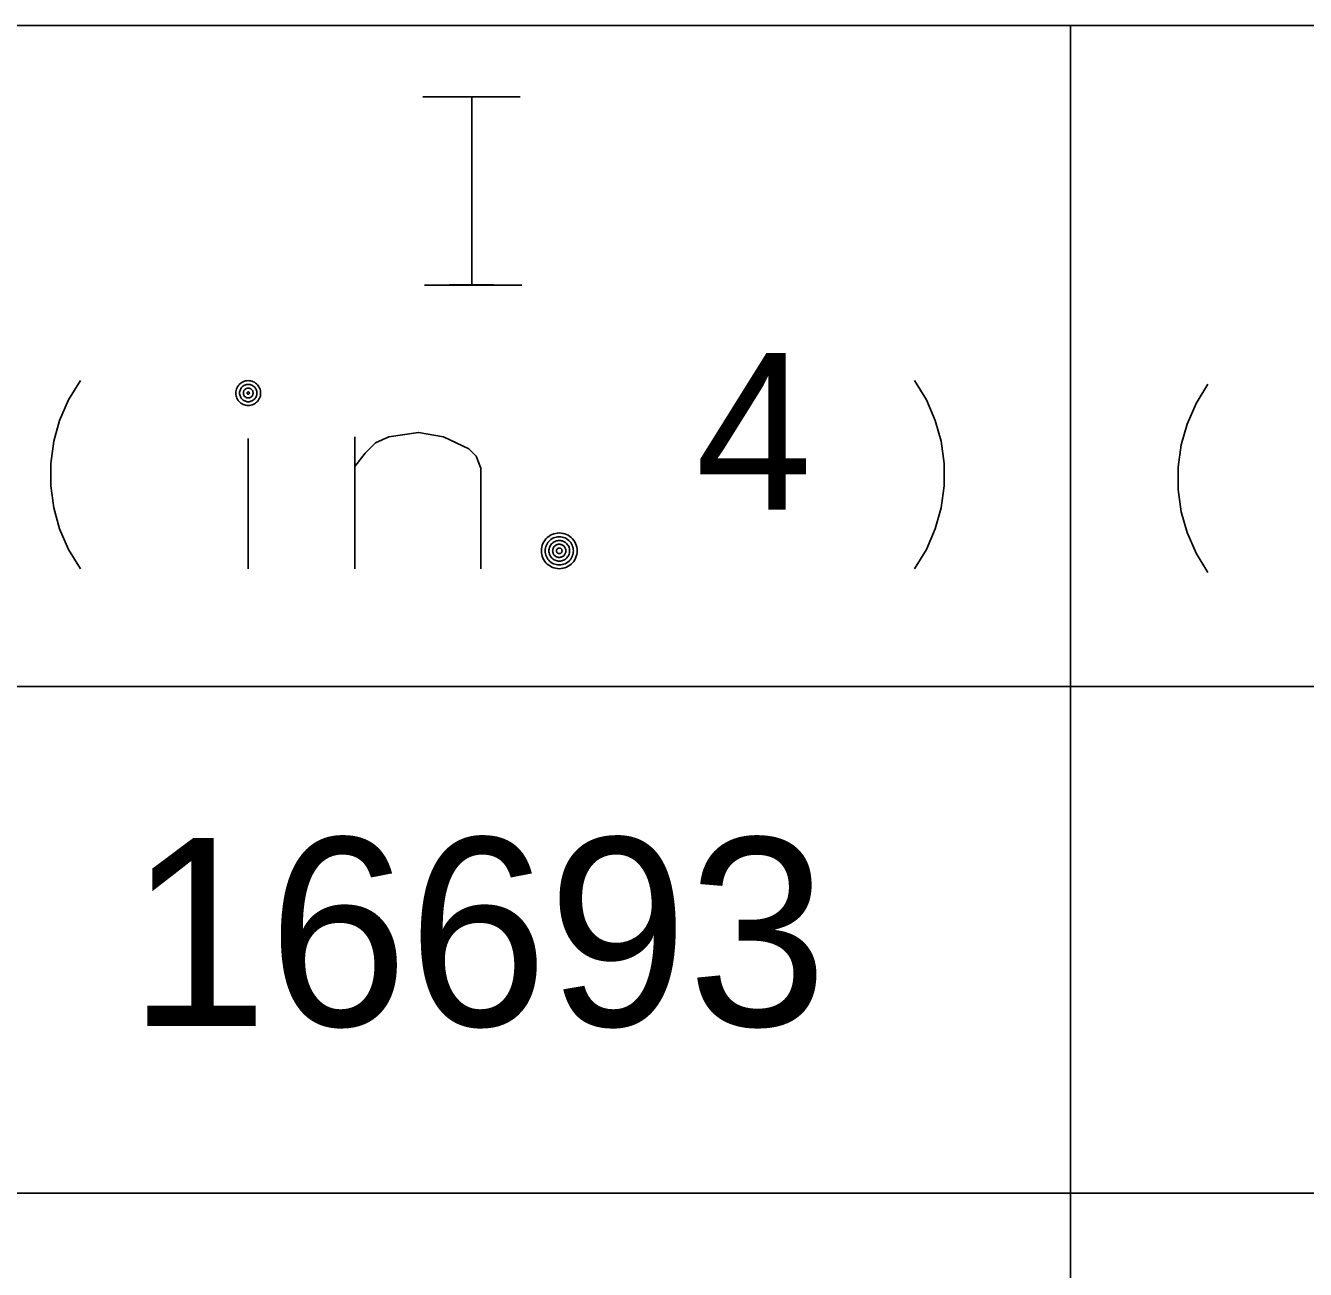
# Model space of a CAD drawing. Extents: x 635698 to 639877, y 296617 to 300175.
# Drawn here: x 639147.84 to 639168.26, y 299937.16 to 299957 of the extents above; entities that cross this region are included whole.
import ezdxf

# ---------------------------------------------------------------- set-up
doc = ezdxf.new("R2010")
doc.units = 0
doc.layers.add('1', color=7, linetype='Continuous')
doc.layers.add('3', color=7, linetype='Continuous')

msp = doc.modelspace()

# ---------------------------------------------------------------- linework, layer by layer
at = {"layer": '1'}
for p, q in [((639199.162, 299956.999), (639074.715, 299956.999)), ((639164.513, 299956.999), (639164.513, 299833.273)), ((639199.162, 299946.457), (639074.717, 299946.457)), ((639199.162, 299938.372), (639074.717, 299938.372))]:
    msp.add_line(p, q, dxfattribs=at)
at = {"layer": '3'}
for p, q in [((639154.176, 299955.864), (639155.729, 299955.864)), ((639154.205, 299952.859), (639155.758, 299952.859))]:
    msp.add_line(p, q, dxfattribs=at)
for points in [[(639154.604, 299955.862), (639155.312, 299955.862)], [(639154.958, 299952.862), (639154.958, 299955.862)], [(639154.604, 299952.862), (639155.312, 299952.862)], [(639148.714, 299948.335), (639148.525, 299948.642), (639148.383, 299948.973), (639148.289, 299949.303), (639148.241, 299949.658), (639148.241, 299950.012), (639148.289, 299950.367), (639148.383, 299950.697), (639148.525, 299951.028), (639148.714, 299951.335)], [(639151.59, 299951.137), (639151.589, 299951.157), (639151.586, 299951.178), (639151.58, 299951.198), (639151.573, 299951.217), (639151.563, 299951.236), (639151.552, 299951.253), (639151.539, 299951.269), (639151.524, 299951.284), (639151.508, 299951.297), (639151.491, 299951.308), (639151.473, 299951.318), (639151.453, 299951.325), (639151.433, 299951.33), (639151.413, 299951.334), (639151.392, 299951.335), (639151.371, 299951.334), (639151.351, 299951.33), (639151.331, 299951.325), (639151.311, 299951.318), (639151.293, 299951.308), (639151.276, 299951.297), (639151.259, 299951.284), (639151.245, 299951.269), (639151.232, 299951.253), (639151.221, 299951.236), (639151.211, 299951.217), (639151.204, 299951.198), (639151.198, 299951.178), (639151.195, 299951.157), (639151.194, 299951.137), (639151.195, 299951.116), (639151.198, 299951.095), (639151.204, 299951.076), (639151.211, 299951.056), (639151.221, 299951.038), (639151.232, 299951.02), (639151.245, 299951.004), (639151.259, 299950.99), (639151.276, 299950.976), (639151.293, 299950.965), (639151.311, 299950.956), (639151.331, 299950.949), (639151.351, 299950.943), (639151.371, 299950.94), (639151.392, 299950.939), (639151.413, 299950.94), (639151.433, 299950.943), (639151.453, 299950.949), (639151.473, 299950.956), (639151.491, 299950.965), (639151.508, 299950.977), (639151.524, 299950.99), (639151.539, 299951.004), (639151.552, 299951.02), (639151.563, 299951.038), (639151.573, 299951.056), (639151.58, 299951.076), (639151.586, 299951.095), (639151.589, 299951.116), (639151.59, 299951.137)], [(639151.53, 299951.137), (639151.529, 299951.151), (639151.527, 299951.165), (639151.523, 299951.179), (639151.518, 299951.193), (639151.511, 299951.206), (639151.504, 299951.218), (639151.495, 299951.229), (639151.484, 299951.239), (639151.473, 299951.248), (639151.461, 299951.256), (639151.448, 299951.263), (639151.434, 299951.268), (639151.421, 299951.272), (639151.406, 299951.274), (639151.392, 299951.275), (639151.377, 299951.274), (639151.363, 299951.272), (639151.349, 299951.268), (639151.336, 299951.263), (639151.323, 299951.256), (639151.311, 299951.248), (639151.3, 299951.239), (639151.289, 299951.229), (639151.28, 299951.218), (639151.272, 299951.206), (639151.266, 299951.193), (639151.261, 299951.179), (639151.257, 299951.165), (639151.255, 299951.151), (639151.254, 299951.137), (639151.255, 299951.122), (639151.257, 299951.108), (639151.261, 299951.094), (639151.266, 299951.081), (639151.272, 299951.068), (639151.28, 299951.055), (639151.289, 299951.044), (639151.3, 299951.034), (639151.311, 299951.025), (639151.323, 299951.017), (639151.336, 299951.011), (639151.349, 299951.006), (639151.363, 299951.002), (639151.377, 299950.999), (639151.392, 299950.999), (639151.406, 299950.999), (639151.421, 299951.002), (639151.434, 299951.006), (639151.448, 299951.011), (639151.461, 299951.017), (639151.473, 299951.025), (639151.484, 299951.034), (639151.495, 299951.044), (639151.504, 299951.055), (639151.511, 299951.068), (639151.518, 299951.081), (639151.523, 299951.094), (639151.527, 299951.108), (639151.529, 299951.122), (639151.53, 299951.137)], [(639162.023, 299948.335), (639162.212, 299948.642), (639162.353, 299948.973), (639162.448, 299949.303), (639162.495, 299949.658), (639162.495, 299950.012), (639162.448, 299950.367), (639162.353, 299950.697), (639162.212, 299951.028), (639162.023, 299951.335)], [(639166.704, 299948.276), (639166.515, 299948.583), (639166.373, 299948.914), (639166.278, 299949.244), (639166.231, 299949.599), (639166.231, 299949.953), (639166.278, 299950.308), (639166.373, 299950.638), (639166.515, 299950.969), (639166.704, 299951.276)], [(639151.47, 299951.137), (639151.47, 299951.145), (639151.468, 299951.153), (639151.466, 299951.161), (639151.463, 299951.168), (639151.459, 299951.176), (639151.455, 299951.183), (639151.45, 299951.189), (639151.444, 299951.195), (639151.438, 299951.2), (639151.431, 299951.204), (639151.424, 299951.208), (639151.416, 299951.211), (639151.408, 299951.213), (639151.4, 299951.214), (639151.392, 299951.215), (639151.384, 299951.214), (639151.376, 299951.213), (639151.368, 299951.211), (639151.36, 299951.208), (639151.353, 299951.204), (639151.346, 299951.2), (639151.34, 299951.195), (639151.334, 299951.189), (639151.329, 299951.183), (639151.324, 299951.176), (639151.321, 299951.168), (639151.318, 299951.161), (639151.315, 299951.153), (639151.314, 299951.145), (639151.314, 299951.137), (639151.314, 299951.129), (639151.315, 299951.121), (639151.318, 299951.113), (639151.321, 299951.105), (639151.324, 299951.098), (639151.329, 299951.091), (639151.334, 299951.084), (639151.34, 299951.079), (639151.346, 299951.074), (639151.353, 299951.069), (639151.36, 299951.065), (639151.368, 299951.062), (639151.376, 299951.061), (639151.384, 299951.059), (639151.392, 299951.059), (639151.4, 299951.059), (639151.408, 299951.061), (639151.416, 299951.062), (639151.424, 299951.065), (639151.431, 299951.069), (639151.438, 299951.074), (639151.444, 299951.079), (639151.45, 299951.084), (639151.455, 299951.091), (639151.459, 299951.098), (639151.463, 299951.105), (639151.466, 299951.113), (639151.468, 299951.121), (639151.47, 299951.129), (639151.47, 299951.137)], [(639151.41, 299951.137), (639151.41, 299951.139), (639151.41, 299951.14), (639151.409, 299951.142), (639151.408, 299951.144), (639151.407, 299951.146), (639151.406, 299951.147), (639151.405, 299951.149), (639151.404, 299951.15), (639151.403, 299951.151), (639151.401, 299951.152), (639151.399, 299951.153), (639151.397, 299951.154), (639151.396, 299951.154), (639151.394, 299951.155), (639151.392, 299951.155), (639151.39, 299951.155), (639151.388, 299951.154), (639151.387, 299951.154), (639151.385, 299951.153), (639151.383, 299951.152), (639151.381, 299951.151), (639151.38, 299951.15), (639151.378, 299951.149), (639151.377, 299951.147), (639151.376, 299951.146), (639151.376, 299951.144), (639151.375, 299951.142), (639151.374, 299951.14), (639151.374, 299951.139), (639151.374, 299951.137), (639151.374, 299951.135), (639151.374, 299951.133), (639151.375, 299951.131), (639151.376, 299951.129), (639151.376, 299951.128), (639151.377, 299951.126), (639151.378, 299951.125), (639151.38, 299951.123), (639151.381, 299951.122), (639151.383, 299951.121), (639151.385, 299951.12), (639151.387, 299951.12), (639151.388, 299951.119), (639151.39, 299951.119), (639151.392, 299951.119), (639151.394, 299951.119), (639151.396, 299951.119), (639151.397, 299951.12), (639151.399, 299951.12), (639151.401, 299951.121), (639151.403, 299951.122), (639151.404, 299951.123), (639151.405, 299951.125), (639151.406, 299951.126), (639151.407, 299951.128), (639151.408, 299951.129), (639151.409, 299951.131), (639151.41, 299951.133), (639151.41, 299951.135), (639151.41, 299951.137)], [(639153.093, 299949.965), (639153.258, 299950.178), (639153.424, 299950.343), (639153.637, 299950.437), (639154.109, 299950.508), (639154.51, 299950.437), (639154.912, 299950.248), (639155.03, 299950.13), (639155.101, 299949.941), (639155.101, 299948.335)], [(639153.093, 299948.335), (639153.093, 299950.437)], [(639151.392, 299948.335), (639151.392, 299950.413)], [(639156.639, 299948.62), (639156.638, 299948.649), (639156.633, 299948.679), (639156.626, 299948.708), (639156.615, 299948.736), (639156.601, 299948.762), (639156.585, 299948.787), (639156.566, 299948.81), (639156.545, 299948.831), (639156.522, 299948.85), (639156.497, 299948.867), (639156.47, 299948.88), (639156.442, 299948.891), (639156.414, 299948.898), (639156.384, 299948.903), (639156.355, 299948.905), (639156.325, 299948.903), (639156.295, 299948.898), (639156.266, 299948.891), (639156.238, 299948.88), (639156.212, 299948.867), (639156.187, 299948.85), (639156.164, 299948.831), (639156.142, 299948.81), (639156.124, 299948.787), (639156.108, 299948.762), (639156.094, 299948.736), (639156.084, 299948.708), (639156.076, 299948.679), (639156.071, 299948.649), (639156.07, 299948.62), (639156.071, 299948.59), (639156.076, 299948.56), (639156.084, 299948.532), (639156.094, 299948.504), (639156.108, 299948.477), (639156.124, 299948.452), (639156.142, 299948.429), (639156.164, 299948.408), (639156.187, 299948.389), (639156.212, 299948.373), (639156.238, 299948.359), (639156.266, 299948.349), (639156.295, 299948.341), (639156.325, 299948.336), (639156.355, 299948.335), (639156.384, 299948.336), (639156.414, 299948.341), (639156.442, 299948.349), (639156.47, 299948.359), (639156.497, 299948.373), (639156.522, 299948.389), (639156.545, 299948.408), (639156.566, 299948.429), (639156.585, 299948.452), (639156.601, 299948.477), (639156.615, 299948.504), (639156.626, 299948.532), (639156.633, 299948.56), (639156.638, 299948.59), (639156.639, 299948.62)], [(639156.579, 299948.62), (639156.578, 299948.643), (639156.575, 299948.666), (639156.568, 299948.689), (639156.56, 299948.711), (639156.549, 299948.732), (639156.537, 299948.752), (639156.522, 299948.77), (639156.505, 299948.787), (639156.487, 299948.802), (639156.467, 299948.815), (639156.446, 299948.825), (639156.424, 299948.834), (639156.401, 299948.84), (639156.378, 299948.844), (639156.355, 299948.845), (639156.331, 299948.844), (639156.308, 299948.84), (639156.285, 299948.834), (639156.263, 299948.825), (639156.242, 299948.815), (639156.222, 299948.802), (639156.204, 299948.787), (639156.187, 299948.77), (639156.173, 299948.752), (639156.16, 299948.732), (639156.149, 299948.711), (639156.14, 299948.689), (639156.134, 299948.666), (639156.131, 299948.643), (639156.129, 299948.62), (639156.131, 299948.596), (639156.134, 299948.573), (639156.14, 299948.55), (639156.149, 299948.528), (639156.16, 299948.507), (639156.173, 299948.488), (639156.187, 299948.469), (639156.204, 299948.452), (639156.222, 299948.438), (639156.242, 299948.425), (639156.263, 299948.414), (639156.285, 299948.406), (639156.308, 299948.4), (639156.331, 299948.396), (639156.355, 299948.395), (639156.378, 299948.396), (639156.401, 299948.4), (639156.424, 299948.406), (639156.446, 299948.414), (639156.467, 299948.425), (639156.487, 299948.438), (639156.505, 299948.452), (639156.522, 299948.469), (639156.537, 299948.488), (639156.549, 299948.507), (639156.56, 299948.528), (639156.568, 299948.55), (639156.575, 299948.573), (639156.578, 299948.596), (639156.579, 299948.62)], [(639156.519, 299948.62), (639156.519, 299948.637), (639156.516, 299948.654), (639156.511, 299948.671), (639156.505, 299948.687), (639156.497, 299948.702), (639156.488, 299948.717), (639156.477, 299948.73), (639156.465, 299948.742), (639156.452, 299948.753), (639156.437, 299948.763), (639156.422, 299948.77), (639156.405, 299948.777), (639156.389, 299948.781), (639156.372, 299948.784), (639156.355, 299948.785), (639156.337, 299948.784), (639156.32, 299948.781), (639156.304, 299948.777), (639156.287, 299948.77), (639156.272, 299948.763), (639156.257, 299948.753), (639156.244, 299948.742), (639156.232, 299948.73), (639156.221, 299948.717), (639156.212, 299948.702), (639156.204, 299948.687), (639156.197, 299948.671), (639156.193, 299948.654), (639156.19, 299948.637), (639156.189, 299948.62), (639156.19, 299948.603), (639156.193, 299948.585), (639156.197, 299948.569), (639156.204, 299948.552), (639156.212, 299948.537), (639156.221, 299948.523), (639156.232, 299948.509), (639156.244, 299948.497), (639156.257, 299948.486), (639156.272, 299948.477), (639156.287, 299948.469), (639156.304, 299948.463), (639156.32, 299948.458), (639156.337, 299948.456), (639156.355, 299948.455), (639156.372, 299948.456), (639156.389, 299948.458), (639156.405, 299948.463), (639156.422, 299948.469), (639156.437, 299948.477), (639156.452, 299948.486), (639156.465, 299948.497), (639156.477, 299948.509), (639156.488, 299948.523), (639156.497, 299948.537), (639156.505, 299948.552), (639156.511, 299948.569), (639156.516, 299948.585), (639156.519, 299948.603), (639156.519, 299948.62)], [(639156.459, 299948.62), (639156.459, 299948.631), (639156.457, 299948.641), (639156.454, 299948.652), (639156.45, 299948.662), (639156.445, 299948.672), (639156.439, 299948.681), (639156.433, 299948.69), (639156.425, 299948.698), (639156.416, 299948.705), (639156.407, 299948.711), (639156.397, 299948.716), (639156.387, 299948.719), (639156.376, 299948.722), (639156.366, 299948.724), (639156.355, 299948.725), (639156.344, 299948.724), (639156.333, 299948.722), (639156.322, 299948.719), (639156.312, 299948.716), (639156.302, 299948.711), (639156.293, 299948.705), (639156.284, 299948.698), (639156.277, 299948.69), (639156.27, 299948.681), (639156.263, 299948.672), (639156.259, 299948.662), (639156.255, 299948.652), (639156.252, 299948.641), (639156.25, 299948.631), (639156.249, 299948.62), (639156.25, 299948.609), (639156.252, 299948.598), (639156.255, 299948.587), (639156.259, 299948.577), (639156.263, 299948.567), (639156.27, 299948.558), (639156.277, 299948.549), (639156.284, 299948.542), (639156.293, 299948.535), (639156.302, 299948.529), (639156.312, 299948.524), (639156.322, 299948.52), (639156.333, 299948.517), (639156.344, 299948.515), (639156.355, 299948.515), (639156.366, 299948.515), (639156.376, 299948.517), (639156.387, 299948.52), (639156.397, 299948.524), (639156.407, 299948.529), (639156.416, 299948.535), (639156.425, 299948.542), (639156.433, 299948.549), (639156.439, 299948.558), (639156.445, 299948.567), (639156.45, 299948.577), (639156.454, 299948.587), (639156.457, 299948.598), (639156.459, 299948.609), (639156.459, 299948.62)], [(639156.4, 299948.62), (639156.399, 299948.625), (639156.398, 299948.629), (639156.397, 299948.634), (639156.396, 299948.638), (639156.393, 299948.642), (639156.391, 299948.646), (639156.388, 299948.65), (639156.385, 299948.653), (639156.381, 299948.656), (639156.377, 299948.659), (639156.373, 299948.661), (639156.368, 299948.663), (639156.364, 299948.664), (639156.359, 299948.664), (639156.355, 299948.665), (639156.35, 299948.664), (639156.345, 299948.664), (639156.341, 299948.663), (639156.336, 299948.661), (639156.332, 299948.659), (639156.328, 299948.656), (639156.325, 299948.653), (639156.321, 299948.65), (639156.318, 299948.646), (639156.315, 299948.642), (639156.313, 299948.638), (639156.312, 299948.634), (639156.311, 299948.629), (639156.31, 299948.625), (639156.309, 299948.62), (639156.31, 299948.615), (639156.311, 299948.61), (639156.312, 299948.606), (639156.313, 299948.601), (639156.315, 299948.597), (639156.318, 299948.593), (639156.321, 299948.59), (639156.325, 299948.586), (639156.328, 299948.583), (639156.332, 299948.581), (639156.336, 299948.578), (639156.341, 299948.577), (639156.345, 299948.576), (639156.35, 299948.575), (639156.355, 299948.575), (639156.359, 299948.575), (639156.364, 299948.576), (639156.368, 299948.577), (639156.373, 299948.578), (639156.377, 299948.581), (639156.381, 299948.583), (639156.385, 299948.586), (639156.388, 299948.59), (639156.391, 299948.593), (639156.393, 299948.597), (639156.396, 299948.601), (639156.397, 299948.606), (639156.398, 299948.61), (639156.399, 299948.615), (639156.4, 299948.62)]]:
    msp.add_lwpolyline(points, dxfattribs=at)

# ---------------------------------------------------------------- texts
at = {"layer": '1'}
msp.add_text('16693', height=3, dxfattribs=at).set_placement((639149.478, 299941.04))
at = {"layer": '3'}
msp.add_text('4', height=2.5, dxfattribs=at).set_placement((639158.53, 299949.276))

doc.saveas('drawing.dxf')
